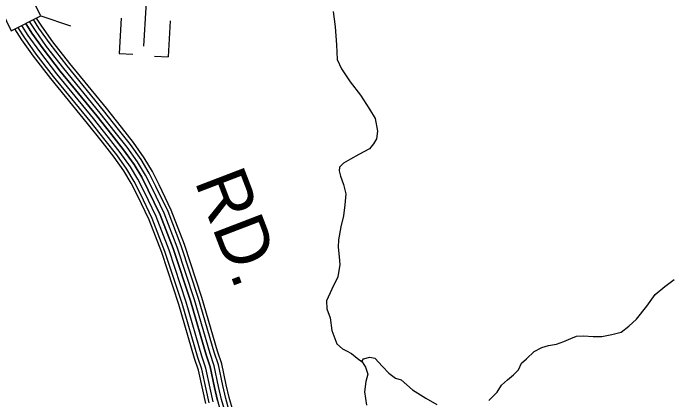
# Model space of a CAD drawing. Extents: x 1788175 to 1969470, y 584502 to 738744.
# Drawn here: x 1896615 to 1901347, y 641328 to 644123 of the extents above; entities that cross this region are included whole.
import ezdxf

# ---------------------------------------------------------------- set-up
doc = ezdxf.new("R2010")
doc.units = 0
for name, color, linetype in [('DESIGN - ROW - Right-of-Way and Easement Labels', 7, 'Continuous'), ('DESIGN - TRANSPORTATION - Text', 7, 'Continuous'), ('DESIGN - UTILITIES - Cable (Underground) with Text', 7, 'Continuous'), ('SURVEY - CONTROL with Text', 7, 'Continuous'), ('SURVEY - DRAINAGE - Storm Sewer', 7, 'Continuous')]:
    doc.layers.add(name, color=color, linetype=linetype)

msp = doc.modelspace()

# ---------------------------------------------------------------- linework, layer by layer
at = {"layer": 'DESIGN - TRANSPORTATION - Text'}
for points in [[(1898927.2, 644134.8), (1898942.6, 644022.8), (1898952.3, 643892.8), (1898957.7, 643788.8), (1898988.5, 643721.1), (1899051.7, 643625.9), (1899124.9, 643530.8), (1899190.2, 643427.6), (1899231.1, 643360.1), (1899248.3, 643270.2), (1899241, 643214), (1899219.5, 643177.7), (1899190, 643143.2), (1899112.6, 643100.1), (1899053.1, 643067.2), (1899001.5, 643038.4), (1898973.9, 643010), (1898970.2, 642983.9), (1898980.7, 642944), (1899003.5, 642884.3), (1899020.4, 642816.4), (1899011.4, 642736.2), (1899002.5, 642658), (1898983.5, 642577.6), (1898966.8, 642483.2), (1898963.5, 642431.1), (1898972.4, 642361.2), (1898975.1, 642307.1), (1898962.3, 642216.8), (1898917.5, 642128.1), (1898880.6, 642043.5), (1898881.4, 641985.4), (1898906.2, 641919.7), (1898919.4, 641829.7), (1898954.6, 641732.1), (1898995.1, 641696.6), (1899025.3, 641681), (1899061.5, 641663.5), (1899101.9, 641628.1), (1899138.2, 641602.5), (1899160.7, 641564.8), (1899177.4, 641513), (1899164.1, 641460.7), (1899155, 641386.5), (1899168.3, 641290.6)], [(1900053.2, 641323.2), (1900112.4, 641384.1), (1900143.7, 641434.6), (1900187.2, 641473.3), (1900230.7, 641507.9), (1900268.2, 641544.5), (1900289.5, 641592.9), (1900325.1, 641625.4), (1900380.3, 641678.3), (1900435.9, 641705.1), (1900483.7, 641721.8), (1900541.5, 641730.6), (1900595.2, 641749.4), (1900644.9, 641772.1), (1900686.7, 641788.8), (1900736.6, 641789.5), (1900806.6, 641786.5), (1900868.6, 641785.3), (1900942.3, 641800.4), (1901010.1, 641817.4), (1901065.5, 641860.2), (1901120.7, 641911.1), (1901193.5, 642004.2), (1901254.3, 642089.2), (1901323.5, 642146.2), (1901390.8, 642197.3)], [(1899133.9, 641605.6), (1899147.9, 641624.7), (1899191.7, 641637.4), (1899227.8, 641629.9), (1899284.6, 641568.6), (1899329.1, 641521.2), (1899377.6, 641485.8), (1899419.7, 641472.4), (1899500.6, 641401.4), (1899597.3, 641340.7), (1899677.9, 641293.8)]]:
    msp.add_lwpolyline(points, dxfattribs=at)
at = {"layer": 'DESIGN - UTILITIES - Cable (Underground) with Text'}
for p, q in [((1897396.9, 644087.4), (1897381.7, 643831.1)), ((1897737.1, 643806), (1897752.6, 644066.4)), ((1897381.7, 643831.1), (1897481.1, 643825.1)), ((1897637.7, 643811.9), (1897736.5, 643806.1))]:
    msp.add_line(p, q, dxfattribs=at)
msp.add_lwpolyline([(1897560.5, 643884.1), (1897593.9, 644446)], dxfattribs=at)
at = {"layer": 'SURVEY - CONTROL with Text'}
for points in [[(1898177, 641248.4), (1898151.5, 641337.5), (1898130.7, 641431.3), (1898098.1, 641582.2), (1898068.2, 641671.9), (1897955.2, 642060.8), (1897829.4, 642442), (1897734.8, 642688.8), (1897647.1, 642870.6), (1897598.7, 642966.5), (1897541, 643063.9), (1897463.3, 643172.3), (1897377, 643282.3), (1897268.8, 643419.5), (1897004.7, 643742), (1896882, 643900.7), (1896802, 644013.6), (1896761.7, 644075.9)], [(1898202.1, 641254.1), (1898176.4, 641343.8), (1898155.8, 641436.8), (1898122.9, 641589), (1898092.8, 641679.6), (1897979.7, 642068.4), (1897853.7, 642450.6), (1897758.4, 642699), (1897670.2, 642882), (1897621.3, 642978.8), (1897562.6, 643078), (1897483.9, 643187.7), (1897397.2, 643298.2), (1897288.8, 643435.6), (1897024.9, 643758), (1896902.6, 643916), (1896823.3, 644028), (1896784.9, 644087.5)], [(1898031.2, 641307), (1898009.5, 641404.8), (1897978.3, 641549.4), (1897949.8, 641635.1), (1897836.7, 642024.1), (1897712.6, 642400.4), (1897620.9, 642639.6), (1897535.9, 642815.7), (1897489.9, 642906.9), (1897437.1, 642996.1), (1897364.1, 643097.9), (1897279.5, 643205.7), (1897172.1, 643341.8), (1896907.7, 643664.7), (1896782.3, 643826.9), (1896699.3, 643944.1), (1896650.2, 644020.1)], [(1898061.3, 641314.6), (1898039.8, 641411.4), (1898008.2, 641557.6), (1897979.4, 641644.3), (1897866.3, 642033.2), (1897741.8, 642410.8), (1897649.4, 642651.9), (1897563.7, 642829.5), (1897517.1, 642921.8), (1897463.1, 643013), (1897388.9, 643116.5), (1897303.9, 643224.8), (1897196.3, 643361.2), (1896932, 643684), (1896807.2, 643845.4), (1896724.9, 643961.4), (1896678.1, 644034)], [(1898091.3, 641322.2), (1898070.1, 641418), (1898038.2, 641565.8), (1898009, 641653.5), (1897896, 642042.4), (1897771, 642421.2), (1897677.8, 642664.2), (1897591.5, 642843.2), (1897544.3, 642936.7), (1897489.1, 643030), (1897413.7, 643135.1), (1897328.3, 643244), (1897220.5, 643380.7), (1896956.2, 643703.4), (1896832.1, 643863.8), (1896750.6, 643978.8), (1896706, 644048)], [(1896706, 644048), (1896750.6, 643978.8), (1896832.1, 643863.8), (1896956.2, 643703.4), (1897220.5, 643380.7), (1897328.3, 643244), (1897413.7, 643135.1), (1897489.1, 643030), (1897544.3, 642936.7), (1897591.5, 642843.2), (1897677.8, 642664.2), (1897771, 642421.2), (1897896, 642042.4), (1898009, 641653.5), (1898038.2, 641565.8), (1898070.1, 641418), (1898091.3, 641322.2), (1898116.5, 641234.5), (1898140.3, 641098.6), (1898154.2, 640946.6), (1898168.7, 640754.5)], [(1898146.7, 641241.4), (1898121.4, 641329.9), (1898100.4, 641424.7), (1898068.1, 641574), (1898038.6, 641662.7), (1897925.6, 642051.6), (1897800.2, 642431.6), (1897706.3, 642676.5), (1897619.3, 642856.9), (1897571.5, 642951.6), (1897515, 643047), (1897438.5, 643153.7), (1897352.6, 643263.2), (1897244.6, 643400.1), (1896980.5, 643722.7), (1896857, 643882.3), (1896776.3, 643996.2), (1896733.9, 644061.9)], [(1898007.3, 641300.9), (1897985.4, 641399.5), (1897954.4, 641542.9), (1897926.2, 641627.7), (1897813.1, 642016.7), (1897689.3, 642392.1), (1897598.2, 642629.8), (1897513.7, 642804.8), (1897468.2, 642895), (1897416.4, 642982.6), (1897344.3, 643083), (1897260.1, 643190.4), (1897152.9, 643326.3), (1896888.4, 643649.3), (1896762.4, 643812.2), (1896678.8, 643930.2), (1896628, 644008.9)]]:
    msp.add_lwpolyline(points, dxfattribs=at)
at = {"layer": 'SURVEY - DRAINAGE - Storm Sewer'}
msp.add_line((1896814.7, 644102.4), (1897030.1, 644030.6), dxfattribs=at)
msp.add_lwpolyline([(1896814.7, 644102.4), (1896708.3, 644314.9), (1896495.8, 644208.5), (1896602.2, 643996)], close=True, dxfattribs=at)

# ---------------------------------------------------------------- texts
at = {"layer": 'DESIGN - ROW - Right-of-Way and Easement Labels'}
msp.add_text('RD.', height=370, rotation=290.978, dxfattribs=at).set_placement((1897923.4, 642909.2))

doc.saveas('drawing.dxf')
